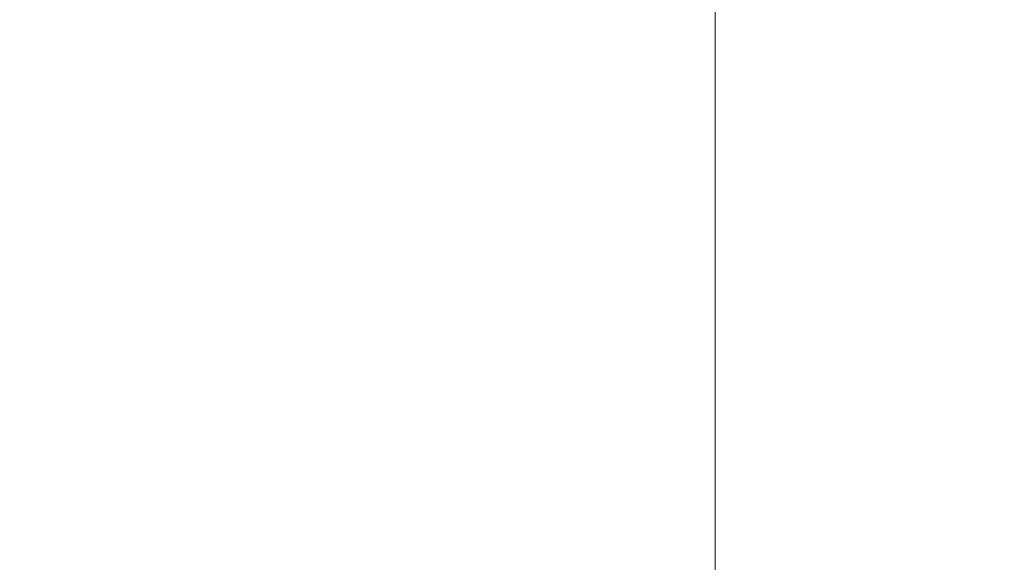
# Model space of a CAD drawing. Header units: millimetres. Extents: x -21522 to 71342, y -39668 to 2056.
# Tile 405 of 656: x -2554 to -2535, y -25504 to -25493. Entities that reach past the tile are written whole.
import ezdxf

# ---------------------------------------------------------------- set-up
doc = ezdxf.new("R2010")
doc.units = ezdxf.units.MM
for name, color, linetype, lineweight in [('A-ANNO-DIMS', 211, 'Continuous', 9), ('A-ANNO-DIMS-50', 211, 'Continuous', 9), ('A-DETL', 90, 'Continuous', 70)]:
    doc.layers.add(name, color=color, linetype=linetype, lineweight=lineweight)
doc.styles.add('Trebuchet MS_1', font='trebuc.ttf', dxfattribs={"height": 90})
doc.dimstyles.new('Cotes100e_Intérieur', dxfattribs={"dimscale": 304.8, "dimtxt": 92.785582, "dimasz": 0.246063, "dimexe": 0.164042, "dimexo": 0.0625, "dimgap": 0.032808, "dimtad": 1, "dimdec": 0, "dimlfac": 0.1, "dimzin": 0, "dimdsep": 46, "dimtxsty": 'Trebuchet MS_1', "dimblk1": 'OBLIQUE', "dimblk2": 'OBLIQUE', "dimsah": 1, "dimcen": 0.09, "dimdle": 0.164042, "dimazin": 0, "dimtfac": 1, "dimtdec": 4, "dimtix": 1, "dimtmove": 0, "dimatfit": 3, "dimfxl": 0.164042, "dimfxlon": 1, "dimtvp": 1, "dimtolj": 1, "dimtzin": 0, "dimarcsym": 2})

# ---------------------------------------------------------------- blocks, each defined once
blk = doc.blocks.new('DIMBLOCK138-00_RDC_50e Copie 1 - Dépendante 1')
at = {"layer": 'A-ANNO-DIMS-50'}
for p, q in [((-530.161, -25634.249), (-530.161, -24868.764)), ((-2727.856, -25634.249), (-2727.856, -25584.249)), ((-2727.856, -25634.249), (-2690.356, -25596.749)), ((-530.161, -25634.249), (-492.661, -25596.749)), ((-2727.856, -25634.249), (-2765.356, -25671.749)), ((-2727.856, -25634.249), (-530.161, -25634.249)), ((-2727.856, -25634.249), (-2727.856, -25684.249)), ((-530.161, -25634.249), (-567.661, -25671.749)), ((-530.161, -25634.249), (-530.161, -25684.249))]:
    blk.add_line(p, q, dxfattribs=at)
at = {"layer": 'A-ANNO-DIMS-50', "color": 0, "insert": (-1728.085, -25509.087), "char_height": 90, "width": 237.78271, "attachment_point": 1, "line_spacing_factor": 1.048425, "style": 'Trebuchet MS_1'}
blk.add_mtext('220', dxfattribs=at)
blk = doc.blocks.new('_Oblique')
at = {"color": 0, "linetype": 'ByBlock', "lineweight": -2}
blk.add_line((-0.5, -0.5), (0.5, 0.5), dxfattribs=at)

msp = doc.modelspace()

# ---------------------------------------------------------------- linework, layer by layer
at = {"layer": 'A-DETL', "lineweight": 13}
msp.add_line((-2540.661, -25985.168), (-2540.661, -25485.168), dxfattribs=at)

# ---------------------------------------------------------------- dimensions: what is measured, and where the dimension line sits
at = {"layer": 'A-ANNO-DIMS'}
dim = msp.add_linear_dim(base=(-530.161, -25634.249), p1=(-2727.856, -25584.249), p2=(-530.161, -24868.764), dimstyle='Cotes100e_Intérieur', override={"dimpost": '<>', "dimfxl": 2311.229494}, dxfattribs=at)
dim.commit()
dim.dimension.update_dxf_attribs({"geometry": 'DIMBLOCK138-00_RDC_50e Copie 1 - Dépendante 1', "text_midpoint": (-1629.008, -25578.462)})

doc.saveas('drawing.dxf')
